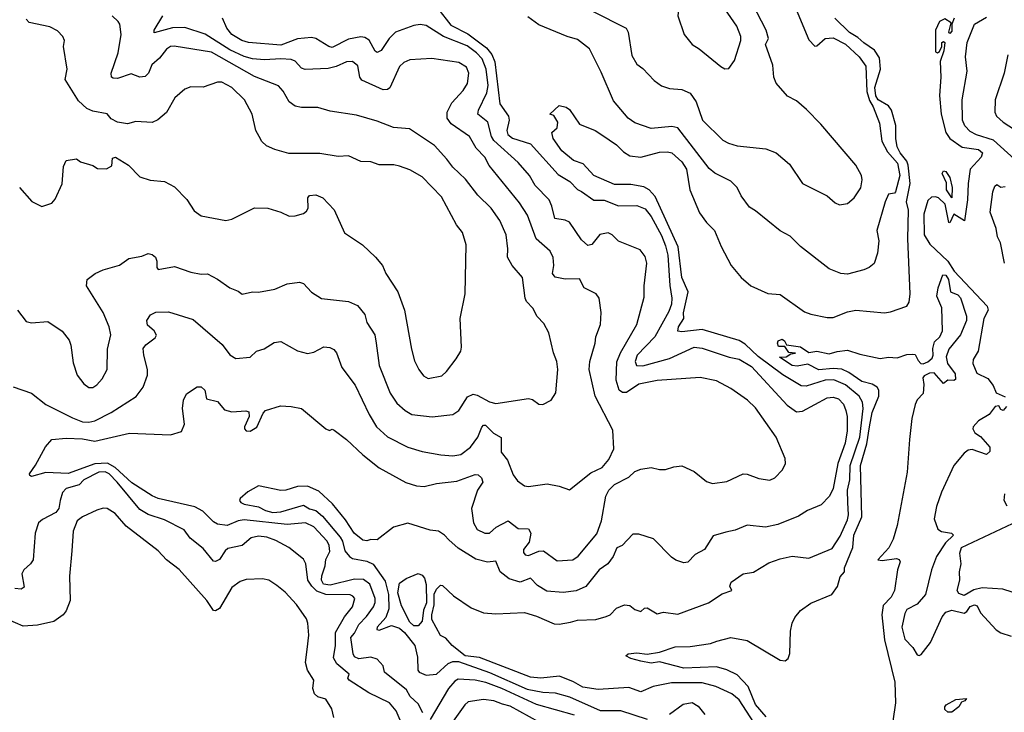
# Model space of a CAD drawing. Extents: x 1552033 to 1694788, y 811965 to 917215.
# Tile 341 of 632: x 1614307 to 1619122, y 891188 to 894577. Entities that reach past the tile are written whole.
import ezdxf

# ---------------------------------------------------------------- set-up
doc = ezdxf.new("R2010")
doc.units = 0

msp = doc.modelspace()

# ---------------------------------------------------------------- linework, layer by layer
at = {"layer": '0CON20XD'}
for points in [[(1617890.3, 895140.3), (1618165, 894477.6), (1618195, 894447.2), (1618205, 894449.2), (1618245, 894485.3), (1618285, 894487.4), (1618345, 894457), (1618412.2, 894395), (1618445, 894349.2), (1618449.4, 894225), (1618462.2, 894182.2), (1618480.4, 894150.4), (1618511, 894071), (1618522.2, 893982.2), (1618551, 893931), (1618599.6, 893875), (1618611.2, 893815), (1618589.7, 893735), (1618585, 893728.2), (1618555, 893723.1), (1618538.4, 893685), (1618498.9, 893545), (1618508.1, 893495), (1618501.9, 893435), (1618485.5, 893384.5), (1618461.2, 893365), (1618435, 893352.5), (1618355, 893331.9), (1618322.5, 893335), (1618265, 893357.5), (1618125, 893468), (1618075, 893518), (1618025, 893544.2), (1617905, 893642), (1617875, 893659.2), (1617834.5, 893714.5), (1617815.4, 893755.4), (1617785, 893786.9)], [(1617755, 894336), (1617775, 894338), (1617802.8, 894377.2), (1617832.7, 894475), (1617832.6, 894495), (1617813.8, 894545), (1617725, 894674.8), (1617685, 894716.2), (1617655, 894725.5), (1617565, 894726.2), (1617549.3, 894720.7), (1617536.7, 894705), (1617526, 894595), (1617556, 894505), (1617595.5, 894455.5), (1617630, 894435), (1617735, 894347.5), (1617755, 894336)], [(1618070.6, 893870.6), (1618135, 893775.8), (1618255, 893715.7), (1618295, 893680.8), (1618315, 893671.4), (1618355, 893676.9), (1618386.7, 893705), (1618419.6, 893755), (1618426.9, 893793.1), (1618422.8, 893815), (1618395.2, 893865), (1618225, 894065.2), (1618155, 894137.9), (1618105, 894180), (1618062.2, 894202.2), (1618006.1, 894266.1), (1617994.5, 894295), (1617989.6, 894355), (1617953.8, 894455), (1617968.8, 894485), (1617956.7, 894525), (1617890.4, 894655)], [(1614275, 892780), (1614365, 892750), (1614434.7, 892694.7), (1614565, 892628.4), (1614615, 892609.5), (1614645, 892607.4), (1614675, 892614.7), (1614754.4, 892655), (1614876.7, 892733.3), (1614910.4, 892779.6), (1614932.4, 892837.6), (1614932.7, 892865), (1614914.1, 892935), (1614912, 892968), (1614925, 892986.7), (1614969.5, 893020.5), (1614975.8, 893034.2), (1614965.7, 893055), (1614932.8, 893082.8), (1614929.6, 893105), (1614946.4, 893133.6), (1614973.5, 893146.5), (1615035, 893147.5), (1615155, 893109.6), (1615297.6, 892987.6), (1615335, 892937.8), (1615365, 892919.6), (1615435, 892926), (1615465, 892955.8), (1615503, 892967), (1615551.7, 892998.3), (1615585, 893002.5), (1615665, 892956), (1615715, 892944.2), (1615745, 892950), (1615795, 892977.1), (1615823.4, 892973.4), (1615842.7, 892962.7), (1615856.3, 892946.3), (1615883.1, 892875), (1615948.3, 892788.3), (1616015.4, 892645), (1616051.5, 892585), (1616105, 892535.4), (1616205, 892485.5), (1616275, 892464.5), (1616367.3, 892447.3), (1616425, 892442.9), (1616465, 892449.1), (1616511.6, 892485), (1616548.2, 892535), (1616566.9, 892583.1), (1616575, 892592.9), (1616585, 892592.5), (1616624.1, 892554.1), (1616662.2, 892532.2), (1616661.2, 892461.2), (1616692.7, 892422.7), (1616720.9, 892350.9), (1616741.3, 892321.3), (1616775.9, 892295.9), (1616795, 892292.5), (1616885.7, 892305.7), (1616945, 892294.2), (1616995, 892276), (1617100, 892360), (1617155, 892385.4), (1617188.1, 892425), (1617212.3, 892477.7), (1617208, 892568), (1617121.8, 892735), (1617092.5, 892865), (1617094.6, 892905), (1617121.5, 892995), (1617124.5, 893025.5), (1617146.5, 893085), (1617150.6, 893145), (1617140, 893215), (1617125.8, 893235.8), (1617067.5, 893265), (1617045, 893308.9), (1616975, 893308.2), (1616925, 893316.9), (1616913.3, 893335), (1616919.1, 893375), (1616915, 893413.3), (1616901.5, 893445), (1616833.4, 893505), (1616790.3, 893620.3), (1616751.2, 893681.2), (1616603, 893863), (1616581.8, 893905), (1616538.6, 893948.6), (1616506.9, 894005), (1616417.7, 894067.7), (1616397.3, 894095), (1616397.2, 894125), (1616420.1, 894169.9), (1616475, 894231.1), (1616496.2, 894265), (1616503.1, 894315), (1616491.5, 894345), (1616455, 894366.8), (1616322.4, 894387.6), (1616215, 894381.1), (1616185, 894368.1), (1616165, 894347.1), (1616116.7, 894243.3), (1616105, 894234.6), (1616083.9, 894233.9), (1615980.4, 894280.4), (1615970.8, 894295), (1615961.2, 894351.2), (1615935, 894372.9), (1615905, 894370.4), (1615855, 894348.1), (1615815, 894338.1), (1615703, 894333), (1615685, 894339.1), (1615655, 894373.6), (1615635, 894382.9), (1615585, 894386), (1615505, 894380), (1615445, 894385.5), (1615405, 894396.7), (1615335, 894429.7), (1615215, 894506.3), (1615115, 894538.8), (1615055, 894537.8), (1614965, 894512.9), (1614964.4, 894525), (1615008.1, 894595)], [(1614634, 893275), (1614636.7, 893305), (1614676.7, 893335), (1614715, 893353.3), (1614795, 893376.7), (1614841.3, 893408.7), (1614905, 893420), (1614935, 893433.3), (1614955, 893428.5), (1614971.1, 893415), (1614978.2, 893395), (1614977.5, 893365), (1614984.4, 893354.4), (1615065, 893368.6), (1615145, 893341.9), (1615195, 893332), (1615225, 893333.8), (1615275, 893307.3), (1615335, 893264.5), (1615375, 893249.2), (1615395, 893234.2), (1615445, 893246.2), (1615475, 893244), (1615555, 893259.2), (1615615, 893284.3), (1615675, 893292), (1615695, 893286), (1615734.4, 893244.4), (1615782.4, 893212.4), (1615915, 893198.8), (1615959.2, 893179.2), (1615994.4, 893135), (1616004.3, 893095), (1616043.5, 893035), (1616050.9, 892995), (1616065.4, 892885), (1616119.5, 892749.5), (1616151.3, 892701.3), (1616191.9, 892665), (1616225, 892645.5), (1616325, 892633.8), (1616424.6, 892645.4), (1616454.7, 892665.3), (1616497.7, 892732.3), (1616525, 892744.7), (1616545, 892740.7), (1616605, 892706.8), (1616635, 892699.1), (1616795, 892724.2), (1616815, 892718), (1616845, 892696.2), (1616865, 892693.8), (1616906.7, 892715), (1616928.3, 892751.7), (1616938.9, 892865), (1616934.4, 892905), (1616917.4, 892947.4), (1616894.3, 893045), (1616870, 893090), (1616837.5, 893125), (1616815.8, 893165), (1616785, 893198), (1616779.1, 893215), (1616765.6, 893315), (1616715.7, 893375), (1616692.2, 893415), (1616694.5, 893455.5), (1616685.4, 893525), (1616655.4, 893595), (1616613.3, 893655), (1616547.6, 893717.6), (1616486.9, 893796.9), (1616425.5, 893855), (1616396.5, 893895), (1616335, 893960.6), (1616212.7, 894042.7), (1616135, 894048.9), (1616055, 894081.1), (1615955, 894110.5), (1615825, 894129.5), (1615765, 894147.8), (1615685, 894147.1), (1615655, 894153.1), (1615624.7, 894174.7), (1615595, 894227.5), (1615573, 894253), (1615455, 894298.4), (1615245, 894417.4), (1615062.3, 894447.7), (1615045, 894446.2), (1615025, 894432.7), (1614991.3, 894388.7), (1614953.6, 894356.4), (1614936.8, 894315), (1614920.8, 894299.3), (1614895, 894295.3), (1614851.9, 894311.9), (1614785, 894288.6), (1614765, 894290), (1614756.4, 894296.4), (1614754.2, 894315), (1614788.4, 894415), (1614804.4, 894505), (1614796.5, 894555), (1614788.3, 894568.3), (1614760, 894595)], [(1616351.1, 894631.1), (1616415, 894549.4), (1616498.4, 894508.4), (1616589.1, 894439.1), (1616616.6, 894406.6), (1616630.4, 894370.4), (1616655.5, 894165.5), (1616698.1, 894105), (1616700, 894085), (1616688.6, 894035), (1616694.2, 894015), (1616717.4, 893997.4), (1616805, 893968.9), (1616939.5, 893819.5), (1616996.7, 893785), (1617035, 893745.6), (1617055, 893735.5), (1617115, 893693.5), (1617165, 893694.6), (1617235, 893665.8), (1617325, 893668.2), (1617365, 893651.8), (1617395, 893613.5), (1617445, 893521.5), (1617465, 893471.1), (1617477.2, 893425), (1617486.6, 893276.6), (1617496.7, 893215), (1617494.8, 893185), (1617480.9, 893149.1), (1617412.9, 893025), (1617326.1, 892935), (1617315.9, 892905), (1617323.1, 892885), (1617355, 892883.3), (1617485, 892918.9), (1617605, 892974.1), (1617645, 892970), (1617775.8, 892925.7), (1617825, 892915.8), (1617885, 892880.5), (1618060.5, 892690.5), (1618105, 892657.7), (1618135, 892661.2), (1618255, 892726.7), (1618285, 892730.6), (1618311.4, 892721.4), (1618335, 892695.5), (1618347.1, 892665), (1618353.3, 892635), (1618353.7, 892565), (1618342.7, 892505), (1618307.5, 892405), (1618285, 892283.1), (1618266.5, 892245), (1618226, 892204), (1618158.8, 892175), (1618115, 892148.1), (1618013.6, 892106.4), (1617953.4, 892093.4), (1617865, 892103.3), (1617805, 892079.4), (1617759.2, 892069.2), (1617698.1, 892051.9), (1617655, 891984.2), (1617610.2, 891959.8), (1617575, 891922.9), (1617555, 891919.4), (1617515, 891933.1), (1617495, 891947.1), (1617406.6, 892036.6), (1617335, 892060.5), (1617305, 892059.4), (1617253.3, 892005), (1617227.8, 891992.2), (1617209.8, 891950.2), (1617183.3, 891915), (1617140, 891885), (1617076.2, 891803.8), (1617028, 891782), (1616965, 891773.9), (1616885, 891780.2), (1616838.7, 891808.7), (1616805, 891844), (1616755, 891825.8), (1616701.4, 891841.4), (1616657.1, 891875), (1616635, 891928), (1616595, 891922.9), (1616538.2, 891938.2), (1616451.8, 891991.8), (1616405, 892031.4), (1616384, 892055), (1616355, 892074.2), (1616315, 892078.8), (1616205, 892114.4), (1616135, 892093.6), (1616055, 892031.5), (1616025, 892033.8), (1616005, 892026.9), (1615985, 892031.1), (1615942.4, 892065), (1615900.2, 892130.2), (1615837.6, 892207.6), (1615770.5, 892270.5), (1615715, 892295.4), (1615665, 892293.7), (1615608.8, 892275), (1615585, 892273.2), (1615475, 892296.3), (1615422.4, 892267.6), (1615385.4, 892235), (1615382, 892225), (1615388.2, 892215), (1615405, 892206.9), (1615475, 892193), (1615510, 892175), (1615545, 892166.6), (1615585, 892168.8), (1615695, 892201.7), (1615724.4, 892184.4), (1615755.9, 892175.9), (1615788.5, 892148.5), (1615873.7, 892045), (1615886.3, 892025), (1615897.6, 891977.6), (1615920.5, 891950.5), (1615935, 891941.1), (1616005, 891927.5), (1616035, 891912.7), (1616095, 891830.4), (1616111.4, 891765), (1616112.5, 891695), (1616097.3, 891652.7), (1616055, 891605.5), (1616053.4, 891593.4), (1616065, 891590), (1616125, 891613.1), (1616165, 891599.7), (1616189.3, 891579.3), (1616238.9, 891515), (1616252.2, 891457.8), (1616253.8, 891395), (1616261.4, 891385), (1616295, 891370.7), (1616345, 891375.5), (1616402.1, 891427.9), (1616425, 891437), (1616453.1, 891436.9), (1616605, 891383.5), (1616788, 891302), (1616865, 891286.8), (1616925, 891282.8), (1616995, 891264.1), (1617145, 891196.6), (1617245, 891197.9), (1617375, 891155.3)], [(1617108.5, 894618.5), (1617272, 894535), (1617282.9, 894515), (1617301.1, 894401.1), (1617325, 894360), (1617355, 894337.5), (1617408.9, 894278.9), (1617445, 894252.5), (1617485, 894239.5), (1617545, 894235.5), (1617585, 894217.8), (1617615.4, 894175), (1617645.5, 894085), (1617745, 893988.1), (1617772.4, 893972.4), (1617815, 893959.5), (1617955, 893944.4), (1618005.4, 893925.4), (1618070.6, 893870.6)], [(1614306.4, 893756.4), (1614366.6, 893686.6), (1614415, 893662.5), (1614465, 893678.8), (1614481.2, 893698.8), (1614515.7, 893774.3), (1614521.7, 893858.3), (1614535, 893887.5), (1614585, 893896.7), (1614605, 893882), (1614665, 893863.8), (1614688.3, 893848.3), (1614732.3, 893847.7), (1614758.3, 893861.7), (1614761.2, 893898.8), (1614776.4, 893903.6), (1614840, 893865), (1614895, 893807.5), (1614945, 893792), (1615015, 893785.7), (1615065, 893759.2), (1615125, 893697.5), (1615161.3, 893641.3), (1615195, 893618), (1615315, 893594), (1615345, 893601.2), (1615455, 893656), (1615520, 893655), (1615585, 893636), (1615625, 893616), (1615655, 893617.5), (1615695, 893628.6), (1615710.5, 893639.5), (1615717.8, 893655), (1615717.1, 893705), (1615725, 893717.5), (1615755, 893720), (1615790, 893705), (1615845, 893646.7), (1615895, 893533.3), (1615983.8, 893475), (1616047.5, 893415), (1616081.4, 893375), (1616096.9, 893335), (1616156.9, 893245), (1616188.5, 893155), (1616222.7, 892965), (1616238.3, 892908.3), (1616258.6, 892865), (1616282, 892835), (1616305, 892821.4), (1616371.2, 892835), (1616394.2, 892855), (1616441.8, 892918.2), (1616464.2, 892955), (1616468.1, 892975), (1616460.4, 893115), (1616486.2, 893235), (1616491.1, 893475), (1616472.5, 893535), (1616443.4, 893573.4), (1616369.4, 893709.4), (1616275, 893807.3), (1616215, 893842.5), (1616165, 893860.5), (1616136.3, 893866.3), (1616065, 893866.5), (1616025, 893880.9), (1615975, 893882.5), (1615915, 893910.6), (1615865, 893906.9), (1615775, 893921.9), (1615622.6, 893922.6), (1615555, 893941.1), (1615515, 893960), (1615491.7, 893981.7), (1615478.6, 894005), (1615462.2, 894035), (1615444, 894114), (1615406.2, 894185), (1615345, 894244.5), (1615295, 894270.9), (1615275, 894270.5), (1615205, 894246.7), (1615145, 894248.5), (1615115, 894237.3), (1615065.6, 894195), (1615025, 894122.5), (1614983.2, 894086.8), (1614955, 894074.3), (1614875, 894078), (1614835, 894066.7), (1614785, 894076), (1614755, 894091.2), (1614735, 894115.8), (1614665, 894129.2), (1614635, 894142.5), (1614595, 894180), (1614530.4, 894285), (1614540, 894335), (1614522, 894445), (1614525.8, 894475), (1614518, 894495), (1614493, 894523), (1614455, 894542), (1614353.6, 894563.6), (1614339.6, 894579.6)], [(1616279.2, 891185), (1616255, 891229.3), (1616216.7, 891265), (1616198.1, 891298.2), (1616091.2, 891385), (1616085.4, 891415), (1616055, 891448.8), (1616025, 891458.8), (1615965, 891449.3), (1615945, 891460.4), (1615937.4, 891475), (1615927.1, 891555), (1615945, 891576.2), (1615965, 891617.1), (1616003.4, 891656.6), (1616037.5, 891705), (1616046.2, 891725), (1616046.1, 891745), (1616019.3, 891815), (1615988.7, 891838.7), (1615945, 891839), (1615825, 891810.6), (1615793.3, 891815), (1615782.9, 891835), (1615785, 891855.8), (1615801.6, 891905), (1615804.5, 891935.5), (1615823.8, 891975), (1615821.4, 892005), (1615810.3, 892025), (1615745, 892095.9), (1615705, 892115.8), (1615615, 892107.7), (1615405, 892130.2), (1615375.2, 892124.8), (1615322.7, 892102.7), (1615275, 892109.1), (1615255, 892120), (1615203.1, 892173.1), (1615164.2, 892194.2), (1614985, 892234.3), (1614955, 892247.1), (1614855, 892311.1), (1614775, 892386.1), (1614736.5, 892406.5), (1614675.3, 892404.7), (1614545, 892356.5), (1614435, 892361.5), (1614365, 892342.1), (1614356.8, 892346.8), (1614356.2, 892355), (1614385, 892397), (1614433.6, 892486.4), (1614465, 892523), (1614535, 892530), (1614614.4, 892525.6), (1614675, 892514.8), (1614845, 892554.2), (1615044.5, 892545.5), (1615098, 892562), (1615112.7, 892597.3), (1615103.6, 892675), (1615108, 892715), (1615123.3, 892746.7), (1615175, 892780), (1615195, 892780), (1615212.9, 892765), (1615221.5, 892721.5), (1615275, 892709.4), (1615308.5, 892668.5), (1615345, 892657.7), (1615413.2, 892663.2), (1615428.3, 892658.3), (1615429.6, 892635), (1615406.9, 892585), (1615406, 892575), (1615415, 892566), (1615435, 892564), (1615467.2, 892582.8), (1615498.1, 892651.9), (1615510, 892665), (1615582.5, 892687.5), (1615635.4, 892684.6), (1615685, 892674.5), (1615805, 892574.4), (1615822.5, 892567.5), (1615835, 892573.3), (1615845, 892568.8), (1615905, 892523.8), (1615985, 892448.7), (1616065, 892384.6), (1616195, 892312.7), (1616247, 892297), (1616285, 892293.8), (1616345, 892308.2), (1616445, 892319), (1616535, 892351.2), (1616549.8, 892349.8), (1616564.6, 892335), (1616572.7, 892315), (1616545.2, 892274.8), (1616516.4, 892185), (1616525.5, 892115), (1616545, 892082.9), (1616582.5, 892065), (1616605, 892064.4), (1616636.6, 892093.4), (1616695, 892124.6), (1616745, 892087.9), (1616796, 892086), (1616807.3, 892065), (1616798.6, 892021.4), (1616771.5, 891985), (1616770.2, 891970.2), (1616778.3, 891958.3), (1616795, 891956.2), (1616845, 891976.9), (1616869.1, 891979.1), (1616935, 891930), (1617011.2, 891935), (1617038.2, 891951.8), (1617128.9, 892061.1), (1617151.6, 892125), (1617173.8, 892245), (1617188.5, 892275), (1617215, 892303.6), (1617285, 892338.6), (1617315, 892367.1), (1617345, 892378.6), (1617395, 892386.2), (1617435, 892376.7), (1617465, 892376.7), (1617505, 892390), (1617545, 892394), (1617605, 892366), (1617665, 892318), (1617695, 892308), (1617765, 892317.5), (1617845, 892355.8), (1617865, 892354.2), (1617922.1, 892332.1), (1617975, 892324.4), (1618000, 892335), (1618037.1, 892375), (1618052.5, 892405), (1618050.3, 892430.3), (1618005.5, 892535), (1617905, 892678.1), (1617866, 892715), (1617785, 892773.3), (1617715, 892810), (1617635, 892826.2), (1617425, 892812.4), (1617335, 892793.8), (1617275, 892753.2), (1617255, 892752.2), (1617238.4, 892765), (1617223.8, 892813.8), (1617226.6, 892903.4), (1617245, 892946.9), (1617325.3, 893085), (1617360.7, 893219.3), (1617360.5, 893275), (1617373.5, 893385), (1617365, 893418.8), (1617340.7, 893450.7), (1617235, 893492.9), (1617205, 893524.3), (1617185, 893534.4), (1617144, 893526), (1617105, 893477.5), (1617085, 893472.5), (1617055, 893499.4), (1616995.8, 893585.7), (1616975, 893596.2), (1616924.7, 893604.7), (1616910, 893665), (1616895.7, 893695.7), (1616828.2, 893765), (1616800.4, 893815), (1616745, 893878.5), (1616625.9, 893985.9), (1616614.8, 894005), (1616595.6, 894075.6), (1616548.2, 894115), (1616550, 894135), (1616590.7, 894219.3), (1616597.5, 894255), (1616588.4, 894335), (1616568.8, 894385), (1616541.3, 894415), (1616495, 894449.5), (1616379.6, 894495), (1616295, 894549.1), (1616265, 894553.3), (1616235, 894548.1), (1616144.5, 894515), (1616114, 894485), (1616075, 894426.7), (1616055, 894415.6), (1616045, 894422.9), (1616016, 894476), (1615995, 894489.7), (1615975, 894493.7), (1615915, 894481.2), (1615835, 894440.4), (1615818.6, 894445), (1615755, 894485.4), (1615735, 894490.4), (1615665, 894483.6), (1615585, 894451.8), (1615425.8, 894465.8), (1615392.9, 894475), (1615344.5, 894505), (1615320.5, 894535), (1615299.6, 894585)], [(1617785, 893786.9), (1617706.4, 893826.4), (1617679.1, 893849.1), (1617525, 894047.1), (1617496, 894054), (1617395, 894043.8), (1617315, 894071.5), (1617281.9, 894095), (1617210.2, 894180.2), (1617150.4, 894320.4), (1617093.9, 894433.9), (1617035, 894479.5), (1616985, 894493.8), (1616845, 894552.2), (1616791.2, 894591.2)], [(1618357.3, 892215), (1618354.8, 892275.2), (1618365.5, 892325), (1618367.7, 892395), (1618414.5, 892535), (1618432.2, 892675), (1618428.8, 892705), (1618411.8, 892735), (1618345, 892791), (1618287.5, 892815), (1618245, 892813), (1618153.3, 892783.3), (1618128.6, 892785), (1618038.6, 892838.6), (1617918.5, 892928.5), (1617855, 892989.8), (1617825, 893006.6), (1617645, 893060.5), (1617545, 893049.8), (1617525, 893052.5), (1617528.6, 893075), (1617555.2, 893114.8), (1617553.4, 893143.4), (1617575.4, 893245), (1617545.6, 893315.6), (1617526.6, 893465), (1617415, 893711.8), (1617385, 893744.3), (1617359.3, 893759.3), (1617295, 893770.2), (1617215, 893769.8), (1617115, 893814.7), (1617061.9, 893871.9), (1617015, 893888.6), (1616958.2, 893935), (1616915.5, 893995), (1616908.8, 894025), (1616935, 894047.5), (1616938.8, 894075), (1616918.3, 894108.3), (1616900, 894115), (1616945, 894157.5), (1616978.8, 894148.8), (1616995, 894138), (1617045, 894066.2), (1617121.2, 894035), (1617154, 894014), (1617225.4, 893965), (1617260.1, 893930.1), (1617290.2, 893910.2), (1617345, 893904.7), (1617435, 893928.2), (1617475, 893930.7), (1617495.5, 893925), (1617545, 893880.9), (1617568.1, 893845), (1617583.8, 893743.8), (1617631.7, 893631.7), (1617665.5, 893585), (1617704.7, 893544.7), (1617737.1, 893467.1), (1617786.7, 893375), (1617835, 893315.7), (1617882.9, 893275), (1617965, 893237.3), (1618025, 893232.5), (1618145, 893147.5), (1618175, 893136.7), (1618255, 893120), (1618285, 893119.4), (1618355, 893147.3), (1618395, 893156.4), (1618535, 893143.1), (1618565, 893147.3), (1618644.6, 893175.4), (1618655.8, 893194.2), (1618661.2, 893235), (1618649.7, 893505), (1618653.8, 893645), (1618642.6, 893685), (1618660.6, 893775), (1618651.3, 893865), (1618644.6, 893885), (1618612.9, 893925), (1618598.1, 893955), (1618590.7, 893995), (1618591.1, 894058.9), (1618569.7, 894135), (1618554.8, 894155), (1618504.8, 894184.8), (1618492.7, 894205), (1618488.9, 894245), (1618515.5, 894335.5), (1618510.8, 894390.8), (1618487.4, 894427.4), (1618435, 894463.8), (1618405, 894490.3), (1618364.4, 894514.4), (1618292.7, 894585)], [(1618875.6, 894585), (1618865.7, 894555), (1618865, 894520.6), (1618855, 894509.2), (1618851.1, 894515), (1618861.2, 894561.2), (1618831.2, 894581.2), (1618805, 894568.1), (1618785.8, 894525), (1618785, 894420), (1618795, 894414), (1618805, 894421.2), (1618816.7, 894445), (1618816.7, 894465), (1618825, 894470), (1618830, 894465), (1618825.3, 894425.3), (1618808, 894372), (1618810.6, 894295), (1618803.9, 894206.1), (1618813, 894115), (1618835.2, 894025), (1618855.3, 893995), (1618915, 893953.2), (1618995, 893942.2), (1619014.5, 893925), (1619008.5, 893905), (1618954.8, 893845), (1618944.4, 893775), (1618941.5, 893695), (1618927, 893593), (1618875, 893624.8), (1618855, 893582.7), (1618850.5, 893585), (1618832.1, 893675), (1618800.3, 893705), (1618785, 893710.3), (1618765, 893707.8), (1618748, 893692), (1618727.4, 893625), (1618729.1, 893525), (1618758.2, 893478.2), (1618844.7, 893395), (1618877.2, 893347.2), (1619037.6, 893175), (1619043.3, 893155), (1619021.1, 893115), (1618993.9, 892955), (1618968.6, 892915), (1618967.6, 892895), (1618987.5, 892847.5), (1619041.1, 892821.1), (1619067.2, 892787.2), (1619081.3, 892751.3), (1619125, 892732.5)], [(1619171.2, 893895), (1619067.9, 893987.9), (1618985, 894013.9), (1618955, 894030.6), (1618927.9, 894057.9), (1618917.7, 894085), (1618914.7, 894185), (1618940.4, 894325), (1618931.1, 894395), (1618940, 894465), (1618975.3, 894554.7), (1619035, 894588.9)], [(1619138.8, 894405), (1619120.4, 894315), (1619076.2, 894185), (1619075.6, 894125), (1619083.1, 894105), (1619115.5, 894075), (1619194.3, 894025)], [(1618865, 893704.5), (1618839.3, 893745), (1618838.7, 893778.7), (1618817.1, 893825), (1618825, 893838), (1618835, 893834.2), (1618855.6, 893805), (1618866.2, 893756.2), (1618865, 893704.5)], [(1619122.4, 893385), (1619102.9, 893485), (1619088.6, 893515), (1619082.3, 893555), (1619053.1, 893635), (1619064.7, 893735), (1619075, 893762.5), (1619085, 893770), (1619105, 893757.5), (1619125, 893760)], [(1617956.8, 891166.8), (1617905, 891226.7), (1617868.7, 891315), (1617815, 891372.4), (1617765, 891396.4), (1617715, 891411.1), (1617555, 891403.6), (1617435, 891434.6), (1617395, 891429.2), (1617345, 891438.5), (1617295, 891451.9), (1617271.2, 891465), (1617282.5, 891475), (1617325, 891478.5), (1617375, 891472.5), (1617435, 891483.3), (1617512, 891508), (1617585, 891510), (1617685, 891525.3), (1617716.2, 891536.2), (1617785, 891553.8), (1617865, 891538.9), (1618025, 891443.2), (1618049.6, 891440.4), (1618065, 891451.2), (1618073.3, 891476.7), (1618075.4, 891585), (1618083.6, 891625), (1618097.9, 891652.1), (1618125, 891687.1), (1618175, 891721.9), (1618278.1, 891765), (1618305.7, 891804.3), (1618318.3, 891851.7), (1618340.8, 891875), (1618340.8, 891895), (1618380.2, 891995), (1618385.2, 892055), (1618424.9, 892145), (1618418.6, 892395), (1618448.8, 892501.2), (1618461.8, 892585), (1618475, 892655.4), (1618508.1, 892735), (1618508, 892765), (1618499.2, 892779.2), (1618475, 892793.4), (1618425, 892806.2), (1618361.3, 892851.3), (1618326.5, 892866.5), (1618285, 892871.1), (1618215, 892864.2), (1618161.7, 892891.7), (1618108.7, 892881.3), (1618083.8, 892885), (1618022.5, 892925), (1618055, 892927.5), (1618078.3, 892941.7), (1618100, 892945), (1618068.8, 892948.8), (1618048, 892978), (1618018, 892978), (1618012.5, 892995), (1618015.8, 893005), (1618035, 893013.1), (1618047.1, 893005), (1618056.1, 892986.1), (1618125, 892976.9), (1618165, 892948), (1618205, 892954.4), (1618265, 892942.5), (1618305, 892954.3), (1618355, 892959.4), (1618415, 892940), (1618515, 892920), (1618555, 892925.8), (1618597.3, 892922.7), (1618645, 892938.6), (1618675, 892940), (1618685, 892938.8), (1618700, 892910), (1618713.1, 892895), (1618725, 892893), (1618747.5, 892902.5), (1618768.5, 892921.5), (1618774.5, 892935), (1618772.6, 892967.4), (1618779.8, 893000.2), (1618805.8, 893025), (1618818.6, 893055), (1618816.7, 893166.7), (1618792, 893225), (1618798.9, 893265), (1618821.7, 893328.2), (1618835, 893326.8), (1618848.3, 893305), (1618858, 893245), (1618895, 893230), (1618906.7, 893216.7), (1618936.5, 893126.5), (1618937.5, 893105), (1618906.9, 893035), (1618850, 892965), (1618837, 892927), (1618844.3, 892895), (1618882, 892845), (1618883.6, 892816.4), (1618875, 892811.2), (1618845, 892813.3), (1618825, 892796.7), (1618779.2, 892849.2), (1618755, 892847.8), (1618729.7, 892835), (1618723.7, 892825), (1618728.7, 892791.3), (1618725, 892748.8), (1618695, 892717.5), (1618685.2, 892694.8), (1618668.6, 892625), (1618657.8, 892522.2), (1618646.2, 892363.8), (1618597.7, 892102.3), (1618578.8, 892035), (1618556.8, 891993.2), (1618503.3, 891935), (1618525, 891931.1), (1618595, 891940.3), (1618606.7, 891936.7), (1618612.8, 891925), (1618600, 891885), (1618584, 891785), (1618568.2, 891751.8), (1618529, 891711), (1618523.3, 891665), (1618535, 891542.5), (1618586.5, 891335), (1618589.5, 891235), (1618576.2, 891145)], [(1614296, 893155), (1614339.5, 893099.5), (1614365, 893094), (1614445, 893100), (1614515, 893053.3), (1614548.7, 893008.7), (1614558, 892985), (1614568.3, 892898.3), (1614588.3, 892838.3), (1614621.2, 892795), (1614645, 892778), (1614665, 892777.5), (1614685, 892790), (1614710.2, 892819.8), (1614735.6, 892865), (1614736.4, 892965), (1614752.9, 893035), (1614744.6, 893075), (1614715.2, 893145), (1614634, 893275)], [(1619132.5, 892685), (1619115.9, 892664.1), (1619105, 892670), (1619095, 892687.5), (1619077.5, 892685), (1619047.5, 892645), (1618995.9, 892614.1), (1618970, 892585), (1618967.5, 892575), (1618977.5, 892555), (1619005, 892537.5), (1619050, 892485), (1619050, 892465), (1619035, 892450), (1618965, 892474), (1618945, 892470), (1618925, 892455.6), (1618875.3, 892395), (1618815, 892265.8), (1618790.6, 892195), (1618778.2, 892135), (1618796.9, 892085), (1618815, 892072.5), (1618863.8, 892065), (1618872.9, 892055), (1618833.3, 892016.7), (1618789.4, 891950.6), (1618764.8, 891884.8), (1618736.1, 891763.9), (1618695, 891716.9), (1618645, 891691.1), (1618635, 891671.4), (1618621, 891605), (1618635, 891546.7), (1618674.7, 891504.7), (1618695, 891469.2), (1618705, 891465.6), (1618715, 891471.8), (1618759.9, 891530.1), (1618818, 891655), (1618835, 891678.6), (1618865, 891688.4), (1618925, 891673.3), (1618938.3, 891681.7), (1618955, 891705.4), (1618975, 891714.3), (1618988.7, 891708.7), (1619004.4, 891675), (1619081.2, 891591.2), (1619105, 891576.9), (1619155, 891560.8)], [(1616177.7, 891127.7), (1616148, 891195), (1616115.2, 891235.2), (1616015, 891283.2), (1615918.8, 891345), (1615911.6, 891355), (1615917.8, 891375), (1615857.6, 891425), (1615841.4, 891455), (1615851.4, 891515), (1615851.7, 891578.3), (1615894.8, 891655.2), (1615934.6, 891705), (1615945.6, 891745), (1615936.9, 891756.9), (1615922.7, 891762.7), (1615805, 891764), (1615760.3, 891780.3), (1615735.1, 891805.1), (1615716.2, 891835), (1615707.1, 891915), (1615695, 891937.1), (1615623.1, 891995), (1615559.3, 892029.3), (1615515.8, 892045), (1615475, 892050.5), (1615438.8, 892041.2), (1615395, 892003.6), (1615325, 891989.6), (1615311.6, 891978.4), (1615285, 891935.4), (1615265.6, 891925.6), (1615255, 891928.2), (1615205, 891989.1), (1615140.2, 892040.2), (1615111.3, 892081.3), (1615015, 892130), (1614935, 892155.3), (1614895, 892180.3), (1614784.8, 892315), (1614745, 892354.5), (1614725.2, 892365.2), (1614695, 892362.4), (1614621.8, 892325), (1614598.2, 892301.8), (1614535, 892283.8), (1614516.2, 892263.8), (1614505.7, 892224.3), (1614498.6, 892185), (1614485, 892166), (1614418.6, 892131.4), (1614399.3, 892115), (1614383.4, 892065), (1614373.3, 891935), (1614360.7, 891915), (1614328.1, 891885), (1614318.1, 891865), (1614329.3, 891800.7), (1614315, 891791.2), (1614284.1, 891794.1)], [(1619135, 892196.2), (1619120.6, 892225), (1619123.4, 892256.6)], [(1615843, 891163), (1615834.3, 891205), (1615805, 891252), (1615765, 891264.4), (1615748.9, 891278.9), (1615740, 891305), (1615745.5, 891345), (1615714.6, 891394.6), (1615705, 891432.5), (1615712.3, 891495), (1615721.2, 891565), (1615716.7, 891625), (1615709.4, 891645), (1615660.5, 891715), (1615605, 891775.6), (1615565, 891808.9), (1615525, 891834.4), (1615495, 891841.9), (1615415, 891837.8), (1615385, 891828.1), (1615345, 891799.2), (1615285, 891695.8), (1615265, 891684.3), (1615255, 891687.1), (1615222.2, 891735), (1615087.3, 891887.3), (1615024.7, 891934.7), (1614985, 891978.5), (1614828.3, 892098.3), (1614775, 892161.5), (1614735, 892185.5), (1614715, 892187.5), (1614685, 892176.9), (1614613.8, 892145), (1614588, 892125), (1614568.6, 892075), (1614561.7, 891978.3), (1614551.6, 891855), (1614554.2, 891735), (1614534.4, 891685), (1614520.4, 891665), (1614475, 891632.8), (1614394.7, 891614.7), (1614325, 891609.4), (1614097.6, 891707.6)], [(1617915, 891111.2), (1617825, 891250), (1617789, 891279), (1617711.4, 891315), (1617645, 891332.9), (1617495, 891331.9), (1617405, 891314.1), (1617345, 891287.8), (1617285, 891308.9), (1617135, 891299.3), (1617061, 891311), (1617015, 891337.4), (1616947.5, 891365), (1616855, 891355.2), (1616805, 891360.3), (1616556.4, 891456.4), (1616484.8, 891465), (1616422.5, 891515), (1616391.7, 891551.7), (1616364.3, 891564.3), (1616322.6, 891642.6), (1616321.9, 891665), (1616334.5, 891714.5), (1616334, 891766), (1616345, 891790), (1616365, 891810.8), (1616375, 891809.2), (1616428.2, 891758.2), (1616515, 891699.4), (1616575, 891674.5), (1616635, 891669.6), (1616775, 891676.2), (1616835, 891658.5), (1616921.2, 891621.2), (1616945, 891619.8), (1616999.9, 891630.1), (1617035, 891638.6), (1617125, 891643.1), (1617175, 891656.7), (1617194, 891665), (1617225, 891698), (1617265, 891714.2), (1617290.3, 891710.3), (1617315, 891690.8), (1617345, 891680.8), (1617362.4, 891697.6), (1617375, 891699.4), (1617425, 891670), (1617455, 891677.5), (1617525, 891669.2), (1617675, 891724.3), (1617742.1, 891767.9), (1617790, 891785), (1617780, 891805), (1617786.7, 891825), (1617845, 891866.2), (1617895, 891873.3), (1617970.9, 891919.1), (1618025, 891938.8), (1618085, 891951.5), (1618165, 891941.8), (1618280.3, 891989.7), (1618319.7, 892050.3), (1618355, 892130), (1618359.8, 892155), (1618357.3, 892215)], [(1619205, 891761.2), (1619115, 891790), (1619012.9, 891797.1), (1618972.9, 891787.1), (1618925, 891760.2), (1618899, 891769), (1618891.5, 891785), (1618903.8, 891835), (1618902.3, 891875), (1618910.4, 891915), (1618903.4, 891966.6), (1618911.8, 891995), (1619189.5, 892125)], [(1616255, 891611.2), (1616235, 891611.4), (1616215, 891629.3), (1616175, 891710), (1616156.7, 891773.3), (1616165, 891820), (1616196.4, 891843.6), (1616255, 891866.7), (1616275, 891858.6), (1616286.7, 891845), (1616294.1, 891814.1), (1616296, 891724), (1616282.3, 891687.7), (1616275.2, 891635), (1616255, 891611.2)], [(1617020.5, 891175), (1616835, 891226.6), (1616664.6, 891305), (1616586.4, 891333.6), (1616534.8, 891345.2), (1616451.2, 891351.2), (1616435, 891341.1), (1616404.2, 891305), (1616315, 891152.5)], [(1616895, 891113.7), (1616705, 891218.1), (1616668.4, 891228.4), (1616625, 891245.2), (1616575, 891251.6), (1616499.9, 891240.1), (1616483.1, 891225), (1616427.2, 891145)], [(1617485, 891180), (1617551.3, 891228.7), (1617595, 891236.4), (1617625, 891218.9), (1617657.3, 891177.3)], [(1618845, 891189.3), (1618831.5, 891201.5), (1618830.4, 891215), (1618837.5, 891225), (1618885, 891250.4), (1618936.6, 891256.6), (1618929.2, 891245), (1618912.6, 891237.4), (1618898.8, 891215), (1618865, 891189.4), (1618845, 891189.3)]]:
    msp.add_lwpolyline(points, dxfattribs=at)

doc.saveas('drawing.dxf')
